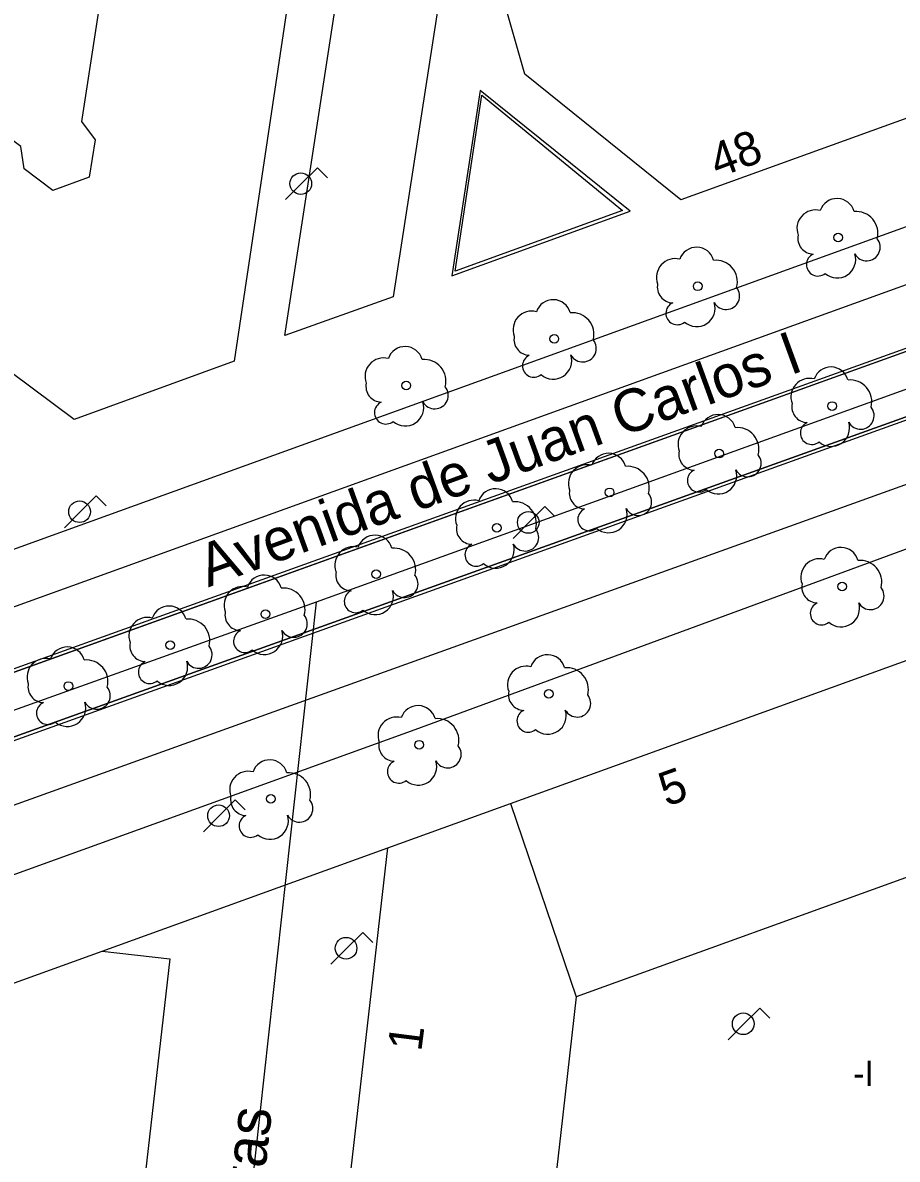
# Model space of a CAD drawing. Extents: x 282771 to 285132, y 4823109 to 4825496.
# Drawn here: x 283358.7 to 283410.1, y 4824073.8 to 4824140.6 of the extents above; entities that cross this region are included whole.
import ezdxf

# ---------------------------------------------------------------- set-up
doc = ezdxf.new("R2010")
doc.units = 0
for name, color, linetype in [('ACERA-BORDILLO', 7, 'Continuous'), ('ACERA-INTERIOR', 7, 'Continuous'), ('ARBOL', 7, 'Continuous'), ('BORDILLO', 7, 'Continuous'), ('CALLE-EJE', 7, 'Continuous'), ('CALLE-TEXTO', 7, 'Continuous'), ('EDIFICIO', 7, 'Continuous'), ('FAROLA', 7, 'Continuous'), ('INTERIOR-EDIFICIO', 7, 'Continuous'), ('MEDIANERA', 7, 'Continuous'), ('NUM-PORTAL', 7, 'Continuous'), ('SENAL-VIARIA', 7, 'Continuous'), ('TXT-ALTURA-EDIFICIO', 7, 'Continuous'), ('ZONA-VERDE', 7, 'Continuous')]:
    doc.layers.add(name, color=color, linetype=linetype)

msp = doc.modelspace()

# ---------------------------------------------------------------- linework, layer by layer
at = {"layer": 'ACERA-BORDILLO'}
for points in [[(283475.409, 4824152.055), (283330.856, 4824099.773), (283330.49, 4824099.638), (283330.093, 4824099.539), (283329.669, 4824099.482), (283329.225, 4824099.476), (283328.769, 4824099.524), (283328.312, 4824099.632), (283327.865, 4824099.8), (283327.439, 4824100.026), (283327.047, 4824100.305), (283326.696, 4824100.63), (283326.395, 4824100.99), (283326.147, 4824101.376), (283325.955, 4824101.776), (283325.815, 4824102.181), (283325.726, 4824102.58), (283325.683, 4824102.968), (283342.442, 4824231.579)], [(283410.91, 4823988.91), (283436.905, 4824012.344), (283449.174, 4824119.188), (283449.193, 4824119.516), (283449.175, 4824119.863), (283449.113, 4824120.222), (283449.001, 4824120.587), (283448.838, 4824120.946), (283448.623, 4824121.291), (283448.358, 4824121.608), (283448.048, 4824121.889), (283447.702, 4824122.124), (283447.331, 4824122.307), (283446.946, 4824122.435), (283446.558, 4824122.508), (283446.177, 4824122.531), (283445.813, 4824122.506), (283445.472, 4824122.443), (283445.158, 4824122.346), (283381.705, 4824099.013), (283326.58, 4824079.081)]]:
    msp.add_lwpolyline(points, dxfattribs=at)
at = {"layer": 'ACERA-INTERIOR'}
for points in [[(283364.683, 4824184.6), (283380.298, 4824182.256), (283383.477, 4824183.8), (283389.206, 4824221.305), (283395.154, 4824220.356), (283389.588, 4824182.916), (283392.516, 4824180.312), (283493.07, 4824165.118), (283480.816, 4824160.932), (283391.237, 4824174.532), (283387.919, 4824172.872), (283380.435, 4824124.474), (283374.07, 4824122.206), (283381.96, 4824173.578), (283379.13, 4824176.409), (283363.765, 4824178.799)], [(283385.545, 4824136.612), (283383.897, 4824125.724), (283394.373, 4824129.513), (283385.545, 4824136.612)], [(283363.326, 4824085.993), (283380.126, 4824092.063)]]:
    msp.add_lwpolyline(points, dxfattribs=at)
at = {"layer": 'ARBOL'}
for centre in [(283406.613, 4824127.967), (283398.347, 4824125.102), (283389.916, 4824122.016), (283381.209, 4824119.261), (283406.256, 4824118.059), (283399.615, 4824115.259), (283393.17, 4824112.981), (283386.53, 4824110.897), (283379.433, 4824108.163), (283406.842, 4824107.447), (283372.923, 4824105.819), (283367.324, 4824103.997), (283361.335, 4824101.588), (283389.589, 4824101.132), (283381.972, 4824098.137), (283373.249, 4824094.947)]:
    msp.add_circle(centre, 0.255, dxfattribs=at)
for centre, radius, start, end in [((283406.543, 4824129.227), 1.038, 15.64228, 161.38435), ((283405.283, 4824128.497), 1.097, 75.4318, 200.55608), ((283407.673, 4824128.227), 1.272, 345.03273, 95.79925), ((283405.173, 4824127.927), 0.935, 168.59898, 268.13236), ((283408.283, 4824127.397), 0.797, 208.96246, 38.99103), ((283398.277, 4824126.362), 1.038, 15.64228, 161.38435), ((283397.017, 4824125.632), 1.097, 75.4318, 200.55608), ((283399.407, 4824125.362), 1.272, 345.03273, 95.79925), ((283405.413, 4824126.377), 0.672, 113.73672, 309.4725), ((283406.553, 4824126.677), 1.086, 228.95447, 17.92796), ((283396.907, 4824125.062), 0.935, 168.59898, 268.13236), ((283400.017, 4824124.532), 0.797, 208.96246, 38.99103), ((283389.846, 4824123.276), 1.038, 15.64228, 161.38435), ((283397.147, 4824123.512), 0.672, 113.73672, 309.4725), ((283398.287, 4824123.812), 1.086, 228.95447, 17.92796), ((283388.586, 4824122.546), 1.097, 75.4318, 200.55608), ((283390.976, 4824122.276), 1.272, 345.03273, 95.79925), ((283388.476, 4824121.976), 0.935, 168.59898, 268.13236), ((283391.586, 4824121.446), 0.797, 208.96246, 38.99103), ((283381.139, 4824120.521), 1.038, 15.64228, 161.38435), ((283379.879, 4824119.791), 1.097, 75.4318, 200.55608), ((283382.269, 4824119.521), 1.272, 345.03273, 95.79925), ((283388.716, 4824120.426), 0.672, 113.73672, 309.4725), ((283389.856, 4824120.726), 1.086, 228.95447, 17.92796), ((283406.186, 4824119.319), 1.038, 15.64228, 161.38435), ((283379.769, 4824119.221), 0.935, 168.59898, 268.13236), ((283382.879, 4824118.691), 0.797, 208.96246, 38.99103), ((283404.926, 4824118.589), 1.097, 75.4318, 200.55608), ((283407.316, 4824118.319), 1.272, 345.03273, 95.79925), ((283380.009, 4824117.671), 0.672, 113.73672, 309.4725), ((283381.149, 4824117.971), 1.086, 228.95447, 17.92796), ((283404.816, 4824118.019), 0.935, 168.59898, 268.13236), ((283407.926, 4824117.489), 0.797, 208.96247, 38.99103), ((283399.545, 4824116.519), 1.038, 15.64228, 161.38435), ((283398.285, 4824115.789), 1.097, 75.4318, 200.55608), ((283400.675, 4824115.519), 1.272, 345.03273, 95.79925), ((283405.056, 4824116.469), 0.672, 113.73672, 309.4725), ((283406.196, 4824116.769), 1.086, 228.95447, 17.92796), ((283393.1, 4824114.241), 1.038, 15.64228, 161.38435), ((283398.175, 4824115.219), 0.935, 168.59898, 268.13236), ((283401.285, 4824114.689), 0.797, 208.96247, 38.99103), ((283391.84, 4824113.511), 1.097, 75.4318, 200.55608), ((283394.23, 4824113.241), 1.272, 345.03273, 95.79925), ((283398.415, 4824113.669), 0.672, 113.73672, 309.4725), ((283399.555, 4824113.969), 1.086, 228.95447, 17.92796), ((283386.46, 4824112.157), 1.038, 15.64228, 161.38435), ((283391.73, 4824112.941), 0.935, 168.59898, 268.13236), ((283385.2, 4824111.427), 1.097, 75.4318, 200.55608), ((283394.84, 4824112.411), 0.797, 208.96247, 38.99103), ((283387.59, 4824111.157), 1.272, 345.03273, 95.79925), ((283391.97, 4824111.391), 0.672, 113.73672, 309.4725), ((283393.11, 4824111.691), 1.086, 228.95447, 17.92796), ((283379.363, 4824109.423), 1.038, 15.64228, 161.38435), ((283385.09, 4824110.857), 0.935, 168.59898, 268.13236), ((283388.2, 4824110.327), 0.797, 208.96247, 38.99103), ((283378.103, 4824108.693), 1.097, 75.4318, 200.55608), ((283385.33, 4824109.308), 0.672, 113.73672, 309.4725), ((283386.47, 4824109.608), 1.086, 228.95447, 17.92796), ((283380.493, 4824108.423), 1.272, 345.03273, 95.79925), ((283406.772, 4824108.707), 1.038, 15.64228, 161.38435), ((283405.512, 4824107.977), 1.097, 75.4318, 200.55608), ((283407.902, 4824107.707), 1.272, 345.03273, 95.79925), ((283372.853, 4824107.079), 1.038, 15.64228, 161.38435), ((283377.993, 4824108.123), 0.935, 168.59898, 268.13236), ((283381.103, 4824107.593), 0.797, 208.96247, 38.99103), ((283371.593, 4824106.349), 1.097, 75.4318, 200.55608), ((283373.983, 4824106.079), 1.272, 345.03273, 95.79925), ((283378.233, 4824106.573), 0.672, 113.73672, 309.4725), ((283379.373, 4824106.873), 1.086, 228.95447, 17.92796), ((283405.402, 4824107.407), 0.935, 168.59898, 268.13236), ((283408.512, 4824106.877), 0.797, 208.96247, 38.99103), ((283405.642, 4824105.857), 0.672, 113.73672, 309.4725), ((283406.782, 4824106.157), 1.086, 228.95447, 17.92796), ((283367.254, 4824105.257), 1.038, 15.64228, 161.38435), ((283371.483, 4824105.779), 0.935, 168.59898, 268.13236), ((283365.994, 4824104.527), 1.097, 75.4318, 200.55608), ((283368.384, 4824104.257), 1.272, 345.03273, 95.79925), ((283374.593, 4824105.249), 0.797, 208.96247, 38.99103), ((283371.723, 4824104.229), 0.672, 113.73672, 309.4725), ((283372.863, 4824104.529), 1.086, 228.95447, 17.92796), ((283361.265, 4824102.848), 1.038, 15.64228, 161.38435), ((283365.884, 4824103.957), 0.935, 168.59898, 268.13236), ((283368.994, 4824103.427), 0.797, 208.96247, 38.99103), ((283360.005, 4824102.118), 1.097, 75.4318, 200.55608), ((283362.395, 4824101.848), 1.272, 345.03273, 95.79925), ((283389.519, 4824102.392), 1.038, 15.64228, 161.38435), ((283366.124, 4824102.407), 0.672, 113.73672, 309.4725), ((283367.264, 4824102.707), 1.086, 228.95447, 17.92796), ((283388.259, 4824101.662), 1.097, 75.4318, 200.55608), ((283390.649, 4824101.392), 1.272, 345.03273, 95.79925), ((283359.895, 4824101.548), 0.935, 168.59898, 268.13236), ((283363.005, 4824101.018), 0.797, 208.96247, 38.99103), ((283388.149, 4824101.092), 0.935, 168.59898, 268.13236), ((283360.135, 4824099.998), 0.672, 113.73672, 309.4725), ((283361.275, 4824100.298), 1.086, 228.95447, 17.92796), ((283381.902, 4824099.397), 1.038, 15.64228, 161.38435), ((283391.259, 4824100.562), 0.797, 208.96247, 38.99103), ((283380.642, 4824098.667), 1.097, 75.4318, 200.55608), ((283388.389, 4824099.542), 0.672, 113.73672, 309.4725), ((283389.529, 4824099.842), 1.086, 228.95447, 17.92796), ((283383.032, 4824098.397), 1.272, 345.03273, 95.79925), ((283380.532, 4824098.097), 0.935, 168.59898, 268.13236), ((283383.642, 4824097.567), 0.797, 208.96247, 38.99103), ((283373.179, 4824096.207), 1.038, 15.64228, 161.38435), ((283380.772, 4824096.547), 0.672, 113.73672, 309.4725), ((283381.912, 4824096.847), 1.086, 228.95447, 17.92796), ((283371.919, 4824095.477), 1.097, 75.4318, 200.55608), ((283374.309, 4824095.207), 1.272, 345.03273, 95.79925), ((283371.809, 4824094.907), 0.935, 168.59898, 268.13236), ((283374.919, 4824094.377), 0.797, 208.96247, 38.99103), ((283372.049, 4824093.357), 0.672, 113.73672, 309.4725), ((283373.189, 4824093.657), 1.086, 228.95447, 17.92796)]:
    msp.add_arc(centre, radius, start, end, dxfattribs=at)
at = {"layer": 'BORDILLO'}
msp.add_lwpolyline([(283336.447, 4824090.587), (283335.395, 4824094.444), (283560.764, 4824175.433), (283562.184, 4824171.713), (283336.447, 4824090.587)], dxfattribs=at)
at = {"layer": 'CALLE-EJE'}
for points in [[(283455.085, 4824135.083), (283375.916, 4824106.513)], [(283375.916, 4824106.513), (283320.446, 4824086.683)], [(283375.916, 4824106.513), (283369.546, 4824048.674)]]:
    msp.add_lwpolyline(points, dxfattribs=at)
at = {"layer": 'EDIFICIO'}
for points in [[(283376.589, 4824157.561), (283371.093, 4824120.69), (283361.679, 4824117.268), (283333.328, 4824138.407), (283337.12, 4824168.802), (283341.086, 4824171.617), (283362.343, 4824168.368), (283376.589, 4824157.561)], [(283386.773, 4824142.546), (283388.779, 4824155.8), (283422.017, 4824167.329), (283454.254, 4824162.45), (283452.382, 4824150.081), (283397.363, 4824130.194), (283388.18, 4824137.579), (283386.773, 4824142.546)], [(283387.345, 4824094.673), (283442.565, 4824114.633), (283446.535, 4824114.183), (283441.465, 4824069.894), (283438.865, 4824047.104), (283375.806, 4824054.304), (283380.126, 4824092.063), (283387.345, 4824094.673)], [(283363.886, 4824055.674), (283323.646, 4824060.274), (283325.006, 4824072.143), (283363.326, 4824085.993), (283367.306, 4824085.533), (283363.886, 4824055.674)]]:
    msp.add_lwpolyline(points, dxfattribs=at)
at = {"layer": 'FAROLA'}
for p, q in [((283375.986, 4824132.069), (283375.046, 4824131.139)), ((283376.576, 4824131.479), (283375.986, 4824132.069)), ((283375.046, 4824131.139), (283374.116, 4824130.199)), ((283362.976, 4824112.773), (283362.036, 4824111.843)), ((283363.566, 4824112.183), (283362.976, 4824112.773)), ((283362.036, 4824111.843), (283361.106, 4824110.903)), ((283389.365, 4824112.143), (283388.425, 4824111.213)), ((283389.955, 4824111.553), (283389.365, 4824112.143)), ((283388.425, 4824111.213), (283387.495, 4824110.273)), ((283371.152, 4824094.889), (283370.212, 4824093.959)), ((283371.742, 4824094.299), (283371.152, 4824094.889)), ((283370.212, 4824093.959), (283369.282, 4824093.02)), ((283378.646, 4824087.093), (283377.706, 4824086.163)), ((283379.236, 4824086.503), (283378.646, 4824087.093)), ((283377.706, 4824086.163), (283376.776, 4824085.223)), ((283402.007, 4824082.648), (283401.067, 4824081.718)), ((283402.597, 4824082.058), (283402.007, 4824082.648)), ((283401.067, 4824081.718), (283400.137, 4824080.778))]:
    msp.add_line(p, q, dxfattribs=at)
for centre in [(283375.006, 4824131.139), (283361.996, 4824111.843), (283388.385, 4824111.213), (283370.172, 4824093.959), (283377.666, 4824086.163), (283401.027, 4824081.718)]:
    msp.add_circle(centre, 0.637, dxfattribs=at)
at = {"layer": 'INTERIOR-EDIFICIO'}
for points in [[(283362.117, 4824134.791), (283362.907, 4824133.717), (283362.564, 4824131.511), (283360.43, 4824130.743), (283358.736, 4824132.006), (283358.544, 4824133.326), (283345.048, 4824143.388), (283347.11, 4824159.568)], [(283347.11, 4824159.568), (283357.917, 4824157.917), (283364.848, 4824152.658), (283362.117, 4824134.791)], [(283390.292, 4824075.323), (283389.095, 4824064.864), (283428.305, 4824060.384), (283429.535, 4824071.154), (283432.645, 4824098.283), (283391.205, 4824083.303), (283390.292, 4824075.323)]]:
    msp.add_lwpolyline(points, dxfattribs=at)
at = {"layer": 'MEDIANERA'}
msp.add_lwpolyline([(283387.345, 4824094.673), (283391.205, 4824083.303)], dxfattribs=at)
at = {"layer": 'SENAL-VIARIA'}
for points in [[(283559.736, 4824178.455), (283512.294, 4824161.9), (283476.734, 4824149.088), (283396.933, 4824120.247), (283336.098, 4824098.285)], [(283338.571, 4824087.552), (283562.169, 4824167.949)]]:
    msp.add_lwpolyline(points, dxfattribs=at)
at = {"layer": 'ZONA-VERDE'}
for p, q in [((283384.086, 4824125.987), (283385.654, 4824136.35)), ((283385.654, 4824136.35), (283393.92, 4824129.562)), ((283335.58, 4824094.29), (283438.065, 4824131.145)), ((283438.065, 4824131.145), (283335.58, 4824094.29)), ((283393.92, 4824129.562), (283384.086, 4824125.987)), ((283439.29, 4824127.721), (283336.654, 4824090.895)), ((283336.654, 4824090.895), (283439.29, 4824127.721))]:
    msp.add_line(p, q, dxfattribs=at)

# ---------------------------------------------------------------- texts
at = {"layer": 'CALLE-TEXTO'}
for s, rotation, p in [('Avenida de Juan Carlos I', 20.01206, (283369.56, 4824107.386)), ('Calle Foces de Peñas Juntas', 83.7153, (283368.559, 4824033.471))]:
    msp.add_text(s, height=2.5, rotation=rotation, dxfattribs=at).set_placement(p)
at = {"layer": 'NUM-PORTAL'}
for s, rotation, p in [('48', 20.48752, (283399.518, 4824131.463)), ('5', 19.77004, (283396.51, 4824094.479)), ('1', 82.83004, (283382.091, 4824080.047))]:
    msp.add_text(s, height=2, rotation=rotation, dxfattribs=at).set_placement(p)
at = {"layer": 'TXT-ALTURA-EDIFICIO'}
msp.add_text('-I', height=1.5, rotation=0.00004, dxfattribs=at).set_placement((283407.486, 4824078.056))

doc.saveas('drawing.dxf')
